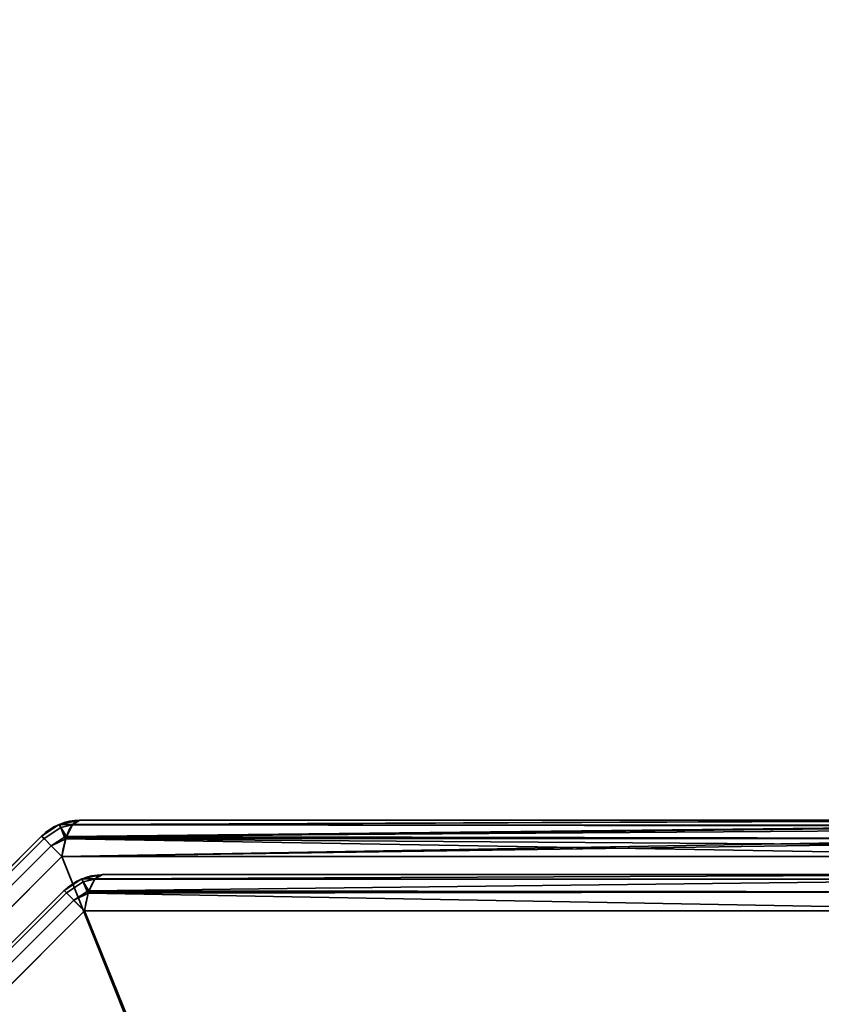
# Model space of a CAD drawing. Header units: millimetres. Extents: x -527 to 5177, y -116 to 161.
# Tile 349 of 656: x 1108 to 1119, y -5 to 8. Entities that reach past the tile are written whole.
import ezdxf

# ---------------------------------------------------------------- set-up
doc = ezdxf.new("R2010")
doc.units = ezdxf.units.MM
doc.layers.add('151', color=7, linetype='Continuous', true_color=0xffffff)

# ---------------------------------------------------------------- blocks, each defined once
blk = doc.blocks.new('UG_SURFACE_186')
at = {"layer": '151', "color": 252, "linetype": 'Continuous', "lineweight": 35}
for points in [[(2077, -9.3, 2212.25), (2077, 142.4, 2212.25), (923, 142.4, 2212.25), (923, -9.3, 2212.25)], [(1073, -9.3, 2062.25), (1073, 142.4, 2062.25), (1927, 142.4, 2062.25), (1927, -9.3, 2062.25)]]:
    blk.add_3dface(points, dxfattribs=at)
blk = doc.blocks.new('UG_SURFACE_187')
at = {"layer": '151', "color": 252, "linetype": 'Continuous', "lineweight": 35}
for points in [[(1109.007, -2.414, 1158.737), (1109.1, -2.359, 1158.489), (1108.834, -2.412, 1158.489)], [(1108.834, -2.412, 1158.489), (1109.1, -2.359, 1158.489), (1109.1, -2.359, 1011.511), (1108.834, -2.412, 1011.511)], [(1108.834, -2.412, 1011.511), (1109.1, -2.359, 1011.511), (1109.007, -2.414, 1011.263)], [(1109.002, -2.417, 1011.249), (1109.007, -2.414, 1011.263), (1122.1, -2.359, 1006.623)], [(1122.1, -2.359, 1006.623), (1122.198, -2.424, 1006.29), (1109.002, -2.417, 1011.249)], [(1109.007, -2.414, 1158.737), (1122.131, -2.364, 1163.482), (1122.1, -2.359, 1163.377)], [(1122.1, -2.359, 1163.377), (1109.1, -2.359, 1158.489), (1109.007, -2.414, 1158.737)], [(1109.007, -2.414, 1011.263), (1109.1, -2.359, 1011.511), (1122.1, -2.359, 1006.623)], [(1109.007, -2.414, 1158.737), (1122.196, -2.433, 1163.705), (1122.131, -2.364, 1163.482)], [(1122.1, -2.359, 1163.377), (1122.1, -2.359, 1006.623), (1109.1, -2.359, 1011.511), (1109.1, -2.359, 1158.489)], [(1108.832, -2.413, 1158.489), (1108.605, -2.564, 1158.489), (1108.637, -2.596, 1158.736), (1108.851, -2.454, 1158.737)], [(1108.832, -2.413, 1158.489), (1108.832, -2.413, 1011.511), (1108.605, -2.564, 1011.511), (1108.605, -2.564, 1158.489)], [(1108.851, -2.454, 1011.263), (1108.637, -2.596, 1011.264), (1108.605, -2.564, 1011.511), (1108.832, -2.413, 1011.511)], [(1108.901, -2.575, 1158.954), (1108.851, -2.454, 1158.737), (1108.637, -2.596, 1158.737), (1108.729, -2.688, 1158.951)], [(1108.637, -2.596, 1158.736), (1108.637, -2.596, 1158.737), (1108.851, -2.454, 1158.737)], [(1108.851, -2.454, 1011.263), (1108.637, -2.596, 1011.263), (1108.637, -2.596, 1011.264)], [(1108.729, -2.688, 1011.049), (1108.637, -2.596, 1011.263), (1108.851, -2.454, 1011.263), (1108.901, -2.575, 1011.046)], [(1108.851, -2.454, 1158.737), (1108.834, -2.412, 1158.489), (1108.832, -2.413, 1158.489)], [(1108.834, -2.412, 1011.511), (1108.832, -2.413, 1011.511), (1108.832, -2.413, 1158.489), (1108.834, -2.412, 1158.489)], [(1108.832, -2.413, 1011.511), (1108.834, -2.412, 1011.511), (1108.851, -2.454, 1011.263)], [(1108.834, -2.412, 1158.489), (1108.851, -2.454, 1158.737), (1109.007, -2.414, 1158.737)], [(1109.007, -2.414, 1011.263), (1108.851, -2.454, 1011.263), (1108.834, -2.412, 1011.511)], [(1109.002, -2.417, 1158.751), (1109.007, -2.414, 1158.737), (1108.851, -2.454, 1158.737)], [(1108.851, -2.454, 1011.263), (1109.007, -2.414, 1011.263), (1109.002, -2.417, 1011.249)], [(1108.926, -2.57, 1158.952), (1109.002, -2.417, 1158.751), (1108.851, -2.454, 1158.737)], [(1108.851, -2.454, 1011.263), (1109.002, -2.417, 1011.249), (1108.926, -2.57, 1011.048)], [(1108.851, -2.454, 1158.737), (1108.901, -2.575, 1158.954), (1108.926, -2.57, 1158.952)], [(1108.926, -2.57, 1011.048), (1108.901, -2.575, 1011.046), (1108.851, -2.454, 1011.263)], [(1108.92, -2.582, 1011.031), (1108.926, -2.57, 1011.048), (1122.198, -2.424, 1006.29)], [(1122.198, -2.424, 1006.29), (1122.21, -2.432, 1006.249), (1108.92, -2.582, 1011.031)], [(1122.21, -2.432, 1006.249), (1122.278, -2.59, 1006.016), (1108.92, -2.582, 1011.031)], [(1122.196, -2.433, 1163.705), (1109.002, -2.417, 1158.751), (1108.926, -2.57, 1158.952)], [(1108.926, -2.57, 1011.048), (1109.002, -2.417, 1011.249), (1122.198, -2.424, 1006.29)], [(1108.926, -2.57, 1158.952), (1122.236, -2.475, 1163.84), (1122.196, -2.433, 1163.705)], [(1108.926, -2.57, 1158.952), (1122.276, -2.594, 1163.978), (1122.236, -2.475, 1163.84)], [(1109.007, -2.414, 1158.737), (1109.002, -2.417, 1158.751), (1122.196, -2.433, 1163.705)], [(1098.596, -12.637, 1158.736), (1108.637, -2.596, 1158.736), (1108.605, -2.564, 1158.489), (1098.564, -12.605, 1158.489)], [(1108.637, -2.596, 1011.264), (1098.596, -12.637, 1011.264), (1098.564, -12.605, 1011.511), (1108.605, -2.564, 1011.511)], [(1108.605, -2.564, 1158.489), (1108.605, -2.564, 1011.511), (1098.564, -12.605, 1011.511), (1098.564, -12.605, 1158.489)], [(1108.637, -2.596, 1158.737), (1108.637, -2.596, 1158.736), (1098.596, -12.637, 1158.736), (1098.596, -12.637, 1158.737)], [(1098.596, -12.637, 1158.737), (1098.688, -12.729, 1158.951), (1108.729, -2.688, 1158.951), (1108.637, -2.596, 1158.737)], [(1108.637, -2.596, 1011.263), (1108.729, -2.688, 1011.049), (1098.688, -12.729, 1011.049), (1098.596, -12.637, 1011.263)], [(1098.596, -12.637, 1011.263), (1098.596, -12.637, 1011.264), (1108.637, -2.596, 1011.264), (1108.637, -2.596, 1011.263)], [(1108.729, -2.688, 1158.951), (1108.73, -2.689, 1158.954), (1108.901, -2.575, 1158.954)], [(1108.901, -2.575, 1011.046), (1108.73, -2.689, 1011.046), (1108.729, -2.688, 1011.049)], [(1108.916, -2.6, 1158.979), (1108.901, -2.575, 1158.954), (1108.73, -2.689, 1158.954)], [(1108.73, -2.689, 1011.046), (1108.901, -2.575, 1011.046), (1108.916, -2.6, 1011.021)], [(1108.73, -2.689, 1158.954), (1108.868, -2.827, 1159.107), (1108.916, -2.6, 1158.979)], [(1108.916, -2.6, 1011.021), (1108.868, -2.827, 1010.893), (1108.73, -2.689, 1011.046)], [(1108.868, -2.827, 1010.893), (1108.916, -2.6, 1011.021), (1122.278, -2.59, 1006.016)], [(1122.278, -2.59, 1006.016), (1122.294, -2.627, 1005.962), (1108.868, -2.827, 1010.893)], [(1108.916, -2.6, 1158.979), (1108.868, -2.827, 1159.107), (1122.332, -2.827, 1164.17)], [(1122.294, -2.627, 1005.962), (1122.332, -2.827, 1005.831), (1108.868, -2.827, 1010.893)], [(1108.92, -2.582, 1158.969), (1108.926, -2.57, 1158.952), (1108.901, -2.575, 1158.954)], [(1108.901, -2.575, 1011.046), (1108.926, -2.57, 1011.048), (1108.92, -2.582, 1011.031)], [(1108.901, -2.575, 1158.954), (1108.916, -2.6, 1158.979), (1108.92, -2.582, 1158.969)], [(1108.92, -2.582, 1011.031), (1108.916, -2.6, 1011.021), (1108.901, -2.575, 1011.046)], [(1122.276, -2.594, 1163.978), (1108.92, -2.582, 1158.969), (1108.916, -2.6, 1158.979)], [(1108.916, -2.6, 1011.021), (1108.92, -2.582, 1011.031), (1122.278, -2.59, 1006.016)], [(1108.916, -2.6, 1158.979), (1122.31, -2.693, 1164.093), (1122.276, -2.594, 1163.978)], [(1108.916, -2.6, 1158.979), (1122.332, -2.827, 1164.17), (1122.31, -2.693, 1164.093)], [(1108.926, -2.57, 1158.952), (1108.92, -2.582, 1158.969), (1122.276, -2.594, 1163.978)], [(1108.73, -2.689, 1158.954), (1108.729, -2.688, 1158.951), (1098.688, -12.729, 1158.951), (1098.689, -12.73, 1158.954)], [(1098.689, -12.73, 1011.046), (1098.688, -12.729, 1011.049), (1108.729, -2.688, 1011.049), (1108.73, -2.689, 1011.046)], [(1098.689, -12.73, 1158.954), (1098.827, -12.868, 1159.107), (1108.868, -2.827, 1159.107), (1108.73, -2.689, 1158.954)], [(1108.73, -2.689, 1011.046), (1108.868, -2.827, 1010.893), (1098.827, -12.868, 1010.893), (1098.689, -12.73, 1011.046)], [(1108.868, -2.827, 1159.107), (1098.827, -12.868, 1159.107), (1098.827, -26.332, 1164.17), (1118.253, -26.332, 1171.473)], [(1118.253, -26.332, 998.527), (1098.827, -26.332, 1005.831), (1098.827, -12.868, 1010.893), (1108.868, -2.827, 1010.893)], [(1118.253, -26.332, 1171.473), (1122.332, -22.252, 1171.473), (1122.332, -2.827, 1164.17), (1108.868, -2.827, 1159.107)], [(1108.868, -2.827, 1010.893), (1122.332, -2.827, 1005.831), (1122.332, -22.252, 998.527), (1118.253, -26.332, 998.527)], [(1109.122, -3.113, 1011.932), (1109.122, -3.113, 1158.068), (1108.895, -3.264, 1158.068), (1108.895, -3.264, 1011.932)], [(1109.122, -3.113, 1011.932), (1108.895, -3.264, 1011.932), (1108.927, -3.296, 1011.685), (1109.141, -3.154, 1011.683)], [(1109.141, -3.154, 1158.317), (1108.927, -3.296, 1158.315), (1108.895, -3.264, 1158.068), (1109.122, -3.113, 1158.068)], [(1109.191, -3.275, 1011.467), (1109.141, -3.154, 1011.683), (1108.927, -3.296, 1011.683), (1109.019, -3.388, 1011.47)], [(1108.927, -3.296, 1011.685), (1108.927, -3.296, 1011.683), (1109.141, -3.154, 1011.683)], [(1109.141, -3.154, 1158.317), (1108.927, -3.296, 1158.317), (1108.927, -3.296, 1158.315)], [(1109.019, -3.388, 1158.53), (1108.927, -3.296, 1158.317), (1109.141, -3.154, 1158.317), (1109.191, -3.275, 1158.533)], [(1109.123, -3.112, 1158.068), (1109.122, -3.113, 1158.068), (1109.122, -3.113, 1011.932), (1109.123, -3.112, 1011.932)], [(1109.141, -3.154, 1011.683), (1109.123, -3.112, 1011.932), (1109.122, -3.113, 1011.932)], [(1109.122, -3.113, 1158.068), (1109.123, -3.112, 1158.068), (1109.141, -3.154, 1158.317)], [(1109.123, -3.112, 1011.932), (1109.39, -3.059, 1011.932), (1109.39, -3.059, 1158.068), (1109.123, -3.112, 1158.068)], [(1109.297, -3.114, 1011.684), (1109.39, -3.059, 1011.932), (1109.123, -3.112, 1011.932)], [(1109.123, -3.112, 1158.068), (1109.39, -3.059, 1158.068), (1109.297, -3.114, 1158.316)], [(1109.123, -3.112, 1011.932), (1109.141, -3.154, 1011.683), (1109.297, -3.114, 1011.684)], [(1109.297, -3.114, 1158.316), (1109.141, -3.154, 1158.317), (1109.123, -3.112, 1158.068)], [(1109.291, -3.117, 1011.67), (1109.297, -3.114, 1011.684), (1109.141, -3.154, 1011.683)], [(1109.141, -3.154, 1158.317), (1109.297, -3.114, 1158.316), (1109.291, -3.117, 1158.33)], [(1109.216, -3.27, 1011.469), (1109.291, -3.117, 1011.67), (1109.141, -3.154, 1011.683)], [(1109.141, -3.154, 1158.317), (1109.291, -3.117, 1158.33), (1109.216, -3.27, 1158.532)], [(1109.141, -3.154, 1011.683), (1109.191, -3.275, 1011.467), (1109.216, -3.27, 1011.469)], [(1109.216, -3.27, 1158.532), (1109.191, -3.275, 1158.533), (1109.141, -3.154, 1158.317)], [(1122.002, -3.117, 1163.109), (1121.92, -3.282, 1163.327), (1109.209, -3.282, 1158.548), (1109.216, -3.27, 1158.532)], [(1109.216, -3.27, 1158.532), (1109.291, -3.117, 1158.33), (1122.002, -3.117, 1163.109)], [(1121.92, -3.282, 1006.673), (1122.002, -3.117, 1006.891), (1109.291, -3.117, 1011.67), (1109.216, -3.27, 1011.469)], [(1122.1, -3.059, 1162.847), (1122.002, -3.117, 1163.109), (1109.291, -3.117, 1158.33), (1109.297, -3.114, 1158.316)], [(1109.297, -3.114, 1011.684), (1109.291, -3.117, 1011.67), (1122.002, -3.117, 1006.891)], [(1109.297, -3.114, 1158.316), (1109.39, -3.059, 1158.068), (1122.1, -3.059, 1162.847)], [(1122.002, -3.117, 1006.891), (1122.1, -3.059, 1007.153), (1109.39, -3.059, 1011.932), (1109.297, -3.114, 1011.684)], [(1122.1, -3.059, 1162.847), (1109.39, -3.059, 1158.068), (1109.39, -3.059, 1011.932), (1122.1, -3.059, 1007.153)], [(1099.296, -12.927, 1011.685), (1108.927, -3.296, 1011.685), (1108.895, -3.264, 1011.932), (1099.264, -12.895, 1011.932)], [(1108.895, -3.264, 1158.068), (1099.264, -12.895, 1158.068), (1099.264, -12.895, 1011.932), (1108.895, -3.264, 1011.932)], [(1108.927, -3.296, 1158.315), (1099.296, -12.927, 1158.315), (1099.264, -12.895, 1158.068), (1108.895, -3.264, 1158.068)], [(1108.927, -3.296, 1011.683), (1108.927, -3.296, 1011.685), (1099.296, -12.927, 1011.685), (1099.296, -12.927, 1011.683)], [(1099.296, -12.927, 1011.683), (1099.388, -13.019, 1011.47), (1109.019, -3.388, 1011.47), (1108.927, -3.296, 1011.683)], [(1108.927, -3.296, 1158.317), (1109.019, -3.388, 1158.53), (1099.388, -13.019, 1158.53), (1099.296, -12.927, 1158.317)], [(1099.296, -12.927, 1158.317), (1099.296, -12.927, 1158.315), (1108.927, -3.296, 1158.315), (1108.927, -3.296, 1158.317)], [(1109.019, -3.388, 1011.47), (1109.02, -3.389, 1011.467), (1109.191, -3.275, 1011.467)], [(1109.191, -3.275, 1158.533), (1109.02, -3.389, 1158.533), (1109.019, -3.388, 1158.53)], [(1109.206, -3.3, 1011.442), (1109.191, -3.275, 1011.467), (1109.02, -3.389, 1011.467)], [(1109.02, -3.389, 1158.533), (1109.191, -3.275, 1158.533), (1109.206, -3.3, 1158.558)], [(1121.92, -3.282, 1163.327), (1121.868, -3.527, 1163.465), (1109.157, -3.527, 1158.686), (1109.206, -3.3, 1158.558)], [(1109.209, -3.282, 1011.452), (1109.216, -3.27, 1011.469), (1109.191, -3.275, 1011.467)], [(1109.191, -3.275, 1158.533), (1109.216, -3.27, 1158.532), (1109.209, -3.282, 1158.548)], [(1109.191, -3.275, 1011.467), (1109.206, -3.3, 1011.442), (1109.209, -3.282, 1011.452)], [(1109.209, -3.282, 1158.548), (1109.206, -3.3, 1158.558), (1109.191, -3.275, 1158.533)], [(1109.206, -3.3, 1158.558), (1109.209, -3.282, 1158.548), (1121.92, -3.282, 1163.327)], [(1121.868, -3.527, 1006.535), (1121.92, -3.282, 1006.673), (1109.209, -3.282, 1011.452), (1109.206, -3.3, 1011.442)], [(1109.216, -3.27, 1011.469), (1109.209, -3.282, 1011.452), (1121.92, -3.282, 1006.673)], [(1109.02, -3.389, 1011.467), (1109.019, -3.388, 1011.47), (1099.388, -13.019, 1011.47), (1099.389, -13.02, 1011.467)], [(1099.389, -13.02, 1158.533), (1099.388, -13.019, 1158.53), (1109.019, -3.388, 1158.53), (1109.02, -3.389, 1158.533)], [(1099.389, -13.02, 1011.467), (1099.527, -13.157, 1011.314), (1109.157, -3.527, 1011.314), (1109.02, -3.389, 1011.467)], [(1109.02, -3.389, 1158.533), (1109.157, -3.527, 1158.686), (1099.527, -13.157, 1158.686), (1099.389, -13.02, 1158.533)], [(1109.02, -3.389, 1011.467), (1109.157, -3.527, 1011.314), (1109.206, -3.3, 1011.442)], [(1109.206, -3.3, 1158.558), (1109.157, -3.527, 1158.686), (1109.02, -3.389, 1158.533)], [(1109.206, -3.3, 1011.442), (1109.157, -3.527, 1011.314), (1121.868, -3.527, 1006.535)], [(1118.485, -26.565, 1170.855), (1099.527, -25.868, 1163.465), (1099.527, -13.157, 1158.686), (1109.157, -3.527, 1158.686)], [(1109.157, -3.527, 1011.314), (1099.527, -13.157, 1011.314), (1099.527, -25.868, 1006.535), (1118.485, -26.565, 999.145)], [(1109.157, -3.527, 1158.686), (1121.868, -3.527, 1163.465), (1122.565, -22.485, 1170.855), (1118.485, -26.565, 1170.855)], [(1118.485, -26.565, 999.145), (1122.565, -22.485, 999.145), (1121.868, -3.527, 1006.535), (1109.157, -3.527, 1011.314)]]:
    blk.add_3dface(points, dxfattribs=at)
blk = doc.blocks.new('UG_SURFACE_190')
at = {"layer": '151', "color": 252, "linetype": 'Continuous', "lineweight": 35}
for points in [[(1109.007, -2.414, 1158.737), (1109.1, -2.359, 1158.489), (1108.834, -2.412, 1158.489)], [(1108.834, -2.412, 1158.489), (1109.1, -2.359, 1158.489), (1109.1, -2.359, 1011.511), (1108.834, -2.412, 1011.511)], [(1108.834, -2.412, 1011.511), (1109.1, -2.359, 1011.511), (1109.007, -2.414, 1011.263)], [(1109.002, -2.417, 1011.249), (1109.007, -2.414, 1011.263), (1122.1, -2.359, 1006.623)], [(1122.1, -2.359, 1006.623), (1122.198, -2.424, 1006.29), (1109.002, -2.417, 1011.249)], [(1109.007, -2.414, 1158.737), (1122.131, -2.364, 1163.482), (1122.1, -2.359, 1163.377)], [(1122.1, -2.359, 1163.377), (1109.1, -2.359, 1158.489), (1109.007, -2.414, 1158.737)], [(1109.007, -2.414, 1011.263), (1109.1, -2.359, 1011.511), (1122.1, -2.359, 1006.623)], [(1109.007, -2.414, 1158.737), (1122.196, -2.433, 1163.705), (1122.131, -2.364, 1163.482)], [(1122.1, -2.359, 1163.377), (1122.1, -2.359, 1006.623), (1109.1, -2.359, 1011.511), (1109.1, -2.359, 1158.489)], [(1108.832, -2.413, 1158.489), (1108.605, -2.564, 1158.489), (1108.637, -2.596, 1158.736), (1108.851, -2.454, 1158.737)], [(1108.832, -2.413, 1158.489), (1108.832, -2.413, 1011.511), (1108.605, -2.564, 1011.511), (1108.605, -2.564, 1158.489)], [(1108.851, -2.454, 1011.263), (1108.637, -2.596, 1011.264), (1108.605, -2.564, 1011.511), (1108.832, -2.413, 1011.511)], [(1108.901, -2.575, 1158.954), (1108.851, -2.454, 1158.737), (1108.637, -2.596, 1158.737), (1108.729, -2.688, 1158.951)], [(1108.637, -2.596, 1158.736), (1108.637, -2.596, 1158.737), (1108.851, -2.454, 1158.737)], [(1108.851, -2.454, 1011.263), (1108.637, -2.596, 1011.263), (1108.637, -2.596, 1011.264)], [(1108.729, -2.688, 1011.049), (1108.637, -2.596, 1011.263), (1108.851, -2.454, 1011.263), (1108.901, -2.575, 1011.046)], [(1108.851, -2.454, 1158.737), (1108.834, -2.412, 1158.489), (1108.832, -2.413, 1158.489)], [(1108.834, -2.412, 1011.511), (1108.832, -2.413, 1011.511), (1108.832, -2.413, 1158.489), (1108.834, -2.412, 1158.489)], [(1108.832, -2.413, 1011.511), (1108.834, -2.412, 1011.511), (1108.851, -2.454, 1011.263)], [(1108.834, -2.412, 1158.489), (1108.851, -2.454, 1158.737), (1109.007, -2.414, 1158.737)], [(1109.007, -2.414, 1011.263), (1108.851, -2.454, 1011.263), (1108.834, -2.412, 1011.511)], [(1109.002, -2.417, 1158.751), (1109.007, -2.414, 1158.737), (1108.851, -2.454, 1158.737)], [(1108.851, -2.454, 1011.263), (1109.007, -2.414, 1011.263), (1109.002, -2.417, 1011.249)], [(1108.926, -2.57, 1158.952), (1109.002, -2.417, 1158.751), (1108.851, -2.454, 1158.737)], [(1108.851, -2.454, 1011.263), (1109.002, -2.417, 1011.249), (1108.926, -2.57, 1011.048)], [(1108.851, -2.454, 1158.737), (1108.901, -2.575, 1158.954), (1108.926, -2.57, 1158.952)], [(1108.926, -2.57, 1011.048), (1108.901, -2.575, 1011.046), (1108.851, -2.454, 1011.263)], [(1108.92, -2.582, 1011.031), (1108.926, -2.57, 1011.048), (1122.198, -2.424, 1006.29)], [(1122.198, -2.424, 1006.29), (1122.21, -2.432, 1006.249), (1108.92, -2.582, 1011.031)], [(1122.21, -2.432, 1006.249), (1122.278, -2.59, 1006.016), (1108.92, -2.582, 1011.031)], [(1122.196, -2.433, 1163.705), (1109.002, -2.417, 1158.751), (1108.926, -2.57, 1158.952)], [(1108.926, -2.57, 1011.048), (1109.002, -2.417, 1011.249), (1122.198, -2.424, 1006.29)], [(1108.926, -2.57, 1158.952), (1122.236, -2.475, 1163.84), (1122.196, -2.433, 1163.705)], [(1108.926, -2.57, 1158.952), (1122.276, -2.594, 1163.978), (1122.236, -2.475, 1163.84)], [(1109.007, -2.414, 1158.737), (1109.002, -2.417, 1158.751), (1122.196, -2.433, 1163.705)], [(1098.596, -12.637, 1158.736), (1108.637, -2.596, 1158.736), (1108.605, -2.564, 1158.489), (1098.564, -12.605, 1158.489)], [(1108.637, -2.596, 1011.264), (1098.596, -12.637, 1011.264), (1098.564, -12.605, 1011.511), (1108.605, -2.564, 1011.511)], [(1108.605, -2.564, 1158.489), (1108.605, -2.564, 1011.511), (1098.564, -12.605, 1011.511), (1098.564, -12.605, 1158.489)], [(1108.637, -2.596, 1158.737), (1108.637, -2.596, 1158.736), (1098.596, -12.637, 1158.736), (1098.596, -12.637, 1158.737)], [(1098.596, -12.637, 1158.737), (1098.688, -12.729, 1158.951), (1108.729, -2.688, 1158.951), (1108.637, -2.596, 1158.737)], [(1108.637, -2.596, 1011.263), (1108.729, -2.688, 1011.049), (1098.688, -12.729, 1011.049), (1098.596, -12.637, 1011.263)], [(1098.596, -12.637, 1011.263), (1098.596, -12.637, 1011.264), (1108.637, -2.596, 1011.264), (1108.637, -2.596, 1011.263)], [(1108.729, -2.688, 1158.951), (1108.73, -2.689, 1158.954), (1108.901, -2.575, 1158.954)], [(1108.901, -2.575, 1011.046), (1108.73, -2.689, 1011.046), (1108.729, -2.688, 1011.049)], [(1108.916, -2.6, 1158.979), (1108.901, -2.575, 1158.954), (1108.73, -2.689, 1158.954)], [(1108.73, -2.689, 1011.046), (1108.901, -2.575, 1011.046), (1108.916, -2.6, 1011.021)], [(1108.73, -2.689, 1158.954), (1108.868, -2.827, 1159.107), (1108.916, -2.6, 1158.979)], [(1108.916, -2.6, 1011.021), (1108.868, -2.827, 1010.893), (1108.73, -2.689, 1011.046)], [(1108.868, -2.827, 1010.893), (1108.916, -2.6, 1011.021), (1122.278, -2.59, 1006.016)], [(1122.278, -2.59, 1006.016), (1122.294, -2.627, 1005.962), (1108.868, -2.827, 1010.893)], [(1108.916, -2.6, 1158.979), (1108.868, -2.827, 1159.107), (1122.332, -2.827, 1164.17)], [(1122.294, -2.627, 1005.962), (1122.332, -2.827, 1005.831), (1108.868, -2.827, 1010.893)], [(1108.92, -2.582, 1158.969), (1108.926, -2.57, 1158.952), (1108.901, -2.575, 1158.954)], [(1108.901, -2.575, 1011.046), (1108.926, -2.57, 1011.048), (1108.92, -2.582, 1011.031)], [(1108.901, -2.575, 1158.954), (1108.916, -2.6, 1158.979), (1108.92, -2.582, 1158.969)], [(1108.92, -2.582, 1011.031), (1108.916, -2.6, 1011.021), (1108.901, -2.575, 1011.046)], [(1122.276, -2.594, 1163.978), (1108.92, -2.582, 1158.969), (1108.916, -2.6, 1158.979)], [(1108.916, -2.6, 1011.021), (1108.92, -2.582, 1011.031), (1122.278, -2.59, 1006.016)], [(1108.916, -2.6, 1158.979), (1122.31, -2.693, 1164.093), (1122.276, -2.594, 1163.978)], [(1108.916, -2.6, 1158.979), (1122.332, -2.827, 1164.17), (1122.31, -2.693, 1164.093)], [(1108.926, -2.57, 1158.952), (1108.92, -2.582, 1158.969), (1122.276, -2.594, 1163.978)], [(1108.73, -2.689, 1158.954), (1108.729, -2.688, 1158.951), (1098.688, -12.729, 1158.951), (1098.689, -12.73, 1158.954)], [(1098.689, -12.73, 1011.046), (1098.688, -12.729, 1011.049), (1108.729, -2.688, 1011.049), (1108.73, -2.689, 1011.046)], [(1098.689, -12.73, 1158.954), (1098.827, -12.868, 1159.107), (1108.868, -2.827, 1159.107), (1108.73, -2.689, 1158.954)], [(1108.73, -2.689, 1011.046), (1108.868, -2.827, 1010.893), (1098.827, -12.868, 1010.893), (1098.689, -12.73, 1011.046)], [(1108.868, -2.827, 1159.107), (1098.827, -12.868, 1159.107), (1098.827, -26.332, 1164.17), (1118.253, -26.332, 1171.473)], [(1118.253, -26.332, 998.527), (1098.827, -26.332, 1005.831), (1098.827, -12.868, 1010.893), (1108.868, -2.827, 1010.893)], [(1118.253, -26.332, 1171.473), (1122.332, -22.252, 1171.473), (1122.332, -2.827, 1164.17), (1108.868, -2.827, 1159.107)], [(1108.868, -2.827, 1010.893), (1122.332, -2.827, 1005.831), (1122.332, -22.252, 998.527), (1118.253, -26.332, 998.527)], [(1109.122, -3.113, 1011.932), (1109.122, -3.113, 1158.068), (1108.895, -3.264, 1158.068), (1108.895, -3.264, 1011.932)], [(1109.122, -3.113, 1011.932), (1108.895, -3.264, 1011.932), (1108.927, -3.296, 1011.685), (1109.141, -3.154, 1011.683)], [(1109.141, -3.154, 1158.317), (1108.927, -3.296, 1158.315), (1108.895, -3.264, 1158.068), (1109.122, -3.113, 1158.068)], [(1109.191, -3.275, 1011.467), (1109.141, -3.154, 1011.683), (1108.927, -3.296, 1011.683), (1109.019, -3.388, 1011.47)], [(1108.927, -3.296, 1011.685), (1108.927, -3.296, 1011.683), (1109.141, -3.154, 1011.683)], [(1109.141, -3.154, 1158.317), (1108.927, -3.296, 1158.317), (1108.927, -3.296, 1158.315)], [(1109.019, -3.388, 1158.53), (1108.927, -3.296, 1158.317), (1109.141, -3.154, 1158.317), (1109.191, -3.275, 1158.533)], [(1109.123, -3.112, 1158.068), (1109.122, -3.113, 1158.068), (1109.122, -3.113, 1011.932), (1109.123, -3.112, 1011.932)], [(1109.141, -3.154, 1011.683), (1109.123, -3.112, 1011.932), (1109.122, -3.113, 1011.932)], [(1109.122, -3.113, 1158.068), (1109.123, -3.112, 1158.068), (1109.141, -3.154, 1158.317)], [(1109.123, -3.112, 1011.932), (1109.39, -3.059, 1011.932), (1109.39, -3.059, 1158.068), (1109.123, -3.112, 1158.068)], [(1109.297, -3.114, 1011.684), (1109.39, -3.059, 1011.932), (1109.123, -3.112, 1011.932)], [(1109.123, -3.112, 1158.068), (1109.39, -3.059, 1158.068), (1109.297, -3.114, 1158.316)], [(1109.123, -3.112, 1011.932), (1109.141, -3.154, 1011.683), (1109.297, -3.114, 1011.684)], [(1109.297, -3.114, 1158.316), (1109.141, -3.154, 1158.317), (1109.123, -3.112, 1158.068)], [(1109.291, -3.117, 1011.67), (1109.297, -3.114, 1011.684), (1109.141, -3.154, 1011.683)], [(1109.141, -3.154, 1158.317), (1109.297, -3.114, 1158.316), (1109.291, -3.117, 1158.33)], [(1109.216, -3.27, 1011.469), (1109.291, -3.117, 1011.67), (1109.141, -3.154, 1011.683)], [(1109.141, -3.154, 1158.317), (1109.291, -3.117, 1158.33), (1109.216, -3.27, 1158.532)], [(1109.141, -3.154, 1011.683), (1109.191, -3.275, 1011.467), (1109.216, -3.27, 1011.469)], [(1109.216, -3.27, 1158.532), (1109.191, -3.275, 1158.533), (1109.141, -3.154, 1158.317)], [(1122.002, -3.117, 1163.109), (1121.92, -3.282, 1163.327), (1109.209, -3.282, 1158.548), (1109.216, -3.27, 1158.532)], [(1109.216, -3.27, 1158.532), (1109.291, -3.117, 1158.33), (1122.002, -3.117, 1163.109)], [(1121.92, -3.282, 1006.673), (1122.002, -3.117, 1006.891), (1109.291, -3.117, 1011.67), (1109.216, -3.27, 1011.469)], [(1122.1, -3.059, 1162.847), (1122.002, -3.117, 1163.109), (1109.291, -3.117, 1158.33), (1109.297, -3.114, 1158.316)], [(1109.297, -3.114, 1011.684), (1109.291, -3.117, 1011.67), (1122.002, -3.117, 1006.891)], [(1109.297, -3.114, 1158.316), (1109.39, -3.059, 1158.068), (1122.1, -3.059, 1162.847)], [(1122.002, -3.117, 1006.891), (1122.1, -3.059, 1007.153), (1109.39, -3.059, 1011.932), (1109.297, -3.114, 1011.684)], [(1122.1, -3.059, 1162.847), (1109.39, -3.059, 1158.068), (1109.39, -3.059, 1011.932), (1122.1, -3.059, 1007.153)], [(1099.296, -12.927, 1011.685), (1108.927, -3.296, 1011.685), (1108.895, -3.264, 1011.932), (1099.264, -12.895, 1011.932)], [(1108.895, -3.264, 1158.068), (1099.264, -12.895, 1158.068), (1099.264, -12.895, 1011.932), (1108.895, -3.264, 1011.932)], [(1108.927, -3.296, 1158.315), (1099.296, -12.927, 1158.315), (1099.264, -12.895, 1158.068), (1108.895, -3.264, 1158.068)], [(1108.927, -3.296, 1011.683), (1108.927, -3.296, 1011.685), (1099.296, -12.927, 1011.685), (1099.296, -12.927, 1011.683)], [(1099.296, -12.927, 1011.683), (1099.388, -13.019, 1011.47), (1109.019, -3.388, 1011.47), (1108.927, -3.296, 1011.683)], [(1108.927, -3.296, 1158.317), (1109.019, -3.388, 1158.53), (1099.388, -13.019, 1158.53), (1099.296, -12.927, 1158.317)], [(1099.296, -12.927, 1158.317), (1099.296, -12.927, 1158.315), (1108.927, -3.296, 1158.315), (1108.927, -3.296, 1158.317)], [(1109.019, -3.388, 1011.47), (1109.02, -3.389, 1011.467), (1109.191, -3.275, 1011.467)], [(1109.191, -3.275, 1158.533), (1109.02, -3.389, 1158.533), (1109.019, -3.388, 1158.53)], [(1109.206, -3.3, 1011.442), (1109.191, -3.275, 1011.467), (1109.02, -3.389, 1011.467)], [(1109.02, -3.389, 1158.533), (1109.191, -3.275, 1158.533), (1109.206, -3.3, 1158.558)], [(1121.92, -3.282, 1163.327), (1121.868, -3.527, 1163.465), (1109.157, -3.527, 1158.686), (1109.206, -3.3, 1158.558)], [(1109.209, -3.282, 1011.452), (1109.216, -3.27, 1011.469), (1109.191, -3.275, 1011.467)], [(1109.191, -3.275, 1158.533), (1109.216, -3.27, 1158.532), (1109.209, -3.282, 1158.548)], [(1109.191, -3.275, 1011.467), (1109.206, -3.3, 1011.442), (1109.209, -3.282, 1011.452)], [(1109.209, -3.282, 1158.548), (1109.206, -3.3, 1158.558), (1109.191, -3.275, 1158.533)], [(1109.206, -3.3, 1158.558), (1109.209, -3.282, 1158.548), (1121.92, -3.282, 1163.327)], [(1121.868, -3.527, 1006.535), (1121.92, -3.282, 1006.673), (1109.209, -3.282, 1011.452), (1109.206, -3.3, 1011.442)], [(1109.216, -3.27, 1011.469), (1109.209, -3.282, 1011.452), (1121.92, -3.282, 1006.673)], [(1109.02, -3.389, 1011.467), (1109.019, -3.388, 1011.47), (1099.388, -13.019, 1011.47), (1099.389, -13.02, 1011.467)], [(1099.389, -13.02, 1158.533), (1099.388, -13.019, 1158.53), (1109.019, -3.388, 1158.53), (1109.02, -3.389, 1158.533)], [(1099.389, -13.02, 1011.467), (1099.527, -13.157, 1011.314), (1109.157, -3.527, 1011.314), (1109.02, -3.389, 1011.467)], [(1109.02, -3.389, 1158.533), (1109.157, -3.527, 1158.686), (1099.527, -13.157, 1158.686), (1099.389, -13.02, 1158.533)], [(1109.02, -3.389, 1011.467), (1109.157, -3.527, 1011.314), (1109.206, -3.3, 1011.442)], [(1109.206, -3.3, 1158.558), (1109.157, -3.527, 1158.686), (1109.02, -3.389, 1158.533)], [(1109.206, -3.3, 1011.442), (1109.157, -3.527, 1011.314), (1121.868, -3.527, 1006.535)], [(1118.485, -26.565, 1170.855), (1099.527, -25.868, 1163.465), (1099.527, -13.157, 1158.686), (1109.157, -3.527, 1158.686)], [(1109.157, -3.527, 1011.314), (1099.527, -13.157, 1011.314), (1099.527, -25.868, 1006.535), (1118.485, -26.565, 999.145)], [(1109.157, -3.527, 1158.686), (1121.868, -3.527, 1163.465), (1122.565, -22.485, 1170.855), (1118.485, -26.565, 1170.855)], [(1118.485, -26.565, 999.145), (1122.565, -22.485, 999.145), (1121.868, -3.527, 1006.535), (1109.157, -3.527, 1011.314)]]:
    blk.add_3dface(points, dxfattribs=at)

msp = doc.modelspace()

# ---------------------------------------------------------------- linework, layer by layer
at = {"layer": '151', "color": 251, "linetype": 'Continuous', "lineweight": -3, "true_color": 0x636466}
for p, q in [((1109.1, -2.359, 1158.489), (1122.1, -2.359, 1163.377)), ((1109.1, -2.359, 1011.511), (1109.1, -2.359, 1158.489)), ((1109.1, -2.359, 1011.511), (1122.1, -2.359, 1006.623)), ((1109.1, -2.359, 1011.511), (1122.1, -2.359, 1006.623)), ((1109.1, -2.359, 1011.511), (1109.1, -2.359, 1158.489)), ((1109.1, -2.359, 1158.489), (1122.1, -2.359, 1163.377)), ((1098.564, -12.605, 1011.511), (1108.605, -2.564, 1011.511)), ((1108.605, -2.564, 1158.489), (1098.564, -12.605, 1158.489)), ((1108.605, -2.564, 1158.489), (1098.564, -12.605, 1158.489)), ((1098.564, -12.605, 1011.511), (1108.605, -2.564, 1011.511)), ((1108.605, -2.564, 1011.511), (1108.605, -2.564, 1158.489)), ((1108.605, -2.564, 1011.511), (1108.605, -2.564, 1158.489)), ((1108.868, -2.827, 1159.107), (1098.827, -12.868, 1159.107)), ((1098.827, -12.868, 1010.893), (1108.868, -2.827, 1010.893)), ((1098.827, -12.868, 1010.893), (1108.868, -2.827, 1010.893)), ((1108.868, -2.827, 1159.107), (1098.827, -12.868, 1159.107)), ((1108.868, -2.827, 1159.107), (1122.332, -2.827, 1164.169)), ((1108.868, -2.827, 1010.893), (1122.332, -2.827, 1005.831)), ((1108.868, -2.827, 1159.107), (1122.332, -2.827, 1164.169)), ((1108.868, -2.827, 1010.893), (1122.332, -2.827, 1005.831)), ((1122.1, -3.059, 1162.847), (1109.39, -3.059, 1158.068)), ((1109.39, -3.059, 1011.932), (1122.1, -3.059, 1007.153)), ((1109.39, -3.059, 1158.068), (1109.39, -3.059, 1011.932)), ((1109.39, -3.059, 1011.932), (1122.1, -3.059, 1007.153)), ((1109.39, -3.059, 1158.068), (1109.39, -3.059, 1011.932)), ((1122.1, -3.059, 1162.847), (1109.39, -3.059, 1158.068)), ((1099.264, -12.895, 1011.932), (1108.895, -3.264, 1011.932)), ((1108.895, -3.264, 1158.068), (1099.264, -12.895, 1158.068)), ((1108.895, -3.264, 1158.068), (1099.264, -12.895, 1158.068)), ((1099.264, -12.895, 1011.932), (1108.895, -3.264, 1011.932)), ((1108.895, -3.264, 1011.932), (1108.895, -3.264, 1158.068)), ((1108.895, -3.264, 1011.932), (1108.895, -3.264, 1158.068)), ((1099.527, -13.157, 1158.686), (1109.157, -3.527, 1158.686)), ((1109.157, -3.527, 1011.314), (1099.527, -13.157, 1011.314)), ((1099.527, -13.157, 1158.686), (1109.157, -3.527, 1158.686)), ((1109.157, -3.527, 1011.314), (1099.527, -13.157, 1011.314)), ((1121.868, -3.527, 1006.535), (1109.157, -3.527, 1011.314)), ((1109.157, -3.527, 1158.686), (1121.868, -3.527, 1163.465)), ((1121.868, -3.527, 1006.535), (1109.157, -3.527, 1011.314)), ((1109.157, -3.527, 1158.686), (1121.868, -3.527, 1163.465))]:
    msp.add_line(p, q, dxfattribs=at)
msp.add_arc((1109.1, -3.059, 1011.511), 0.7, 90, 135, dxfattribs=at)
msp.add_arc((1109.1, -3.059, 1011.511), 0.7, 90, 135, dxfattribs=at)
at = {"layer": '151', "color": 251, "linetype": 'Continuous', "lineweight": -3, "true_color": 0x636466, "extrusion": (0, 0, -1)}
for centre in [(-1109.1, -3.059, -1158.489), (-1109.1, -3.059, -1158.489), (-1109.39, -3.759, -1158.068), (-1109.39, -3.759, -1011.932), (-1109.39, -3.759, -1158.068), (-1109.39, -3.759, -1011.932)]:
    msp.add_arc(centre, 0.7, 45, 90, dxfattribs=at)
at = {"layer": '151', "color": 251, "linetype": 'Continuous', "lineweight": -3, "true_color": 0x636466, "extrusion": (-0.936029, 8.66365e-17, -0.351924)}
msp.add_arc((3.059, 694.06, -1445.849), 0.7, 109.3882, 180, dxfattribs=at)
msp.add_arc((3.059, 694.06, -1445.849), 0.7, 109.3882, 180, dxfattribs=at)
at = {"layer": '151', "color": 251, "linetype": 'Continuous', "lineweight": -3, "true_color": 0x636466, "extrusion": (0.936029, 8.69867e-16, -0.351924)}
msp.add_arc((-3.059, 1337.122, 682.175), 0.7, 289.3882, 0, dxfattribs=at)
msp.add_arc((-3.059, 1337.122, 682.175), 0.7, 289.3882, 0, dxfattribs=at)
at = {"layer": '151', "color": 251, "linetype": 'Continuous', "lineweight": -3, "true_color": 0x636466, "extrusion": (0.707107, 0.707107, 7.62964e-17)}
msp.add_arc((-786.415, 1158.489, 782.089), 0.7, 0, 62, dxfattribs=at)
msp.add_arc((-786.415, 1158.489, 782.089), 0.7, 0, 62, dxfattribs=at)
at = {"layer": '151', "color": 251, "linetype": 'Continuous', "lineweight": -3, "true_color": 0x636466, "extrusion": (-0.707107, -0.707107, -4.89451e-15)}
msp.add_arc((786.415, 1011.511, -782.089), 0.7, 180, 242, dxfattribs=at)
msp.add_arc((786.415, 1011.511, -782.089), 0.7, 180, 242, dxfattribs=at)
at = {"layer": '151', "color": 251, "linetype": 'Continuous', "lineweight": -3, "true_color": 0x636466, "extrusion": (-0.936029, -1.06172e-16, 0.351924)}
msp.add_arc((3.759, 1337.618, -682.298), 0.7, 180, 250.6118, dxfattribs=at)
msp.add_arc((3.759, 1337.618, -682.298), 0.7, 180, 250.6118, dxfattribs=at)
at = {"layer": '151', "color": 251, "linetype": 'Continuous', "lineweight": -3, "true_color": 0x636466, "extrusion": (0.936029, 0, 0.351924)}
msp.add_arc((-3.759, 693.565, 1445.972), 0.7, 0, 70.6118, dxfattribs=at)
msp.add_arc((-3.759, 693.565, 1445.972), 0.7, 0, 70.6118, dxfattribs=at)
at = {"layer": '151', "color": 251, "linetype": 'Continuous', "lineweight": -3, "true_color": 0x636466, "extrusion": (-0.707107, -0.707107, -3.05907e-16)}
for centre, start, end in [((787.115, 1158.068, -781.799), 118, 180), ((787.115, 1011.932, -781.799), 180, 242), ((787.115, 1158.068, -781.799), 118, 180), ((787.115, 1011.932, -781.799), 180, 242)]:
    msp.add_arc(centre, 0.7, start, end, dxfattribs=at)

# ---------------------------------------------------------------- block references
at = {"layer": '151', "color": 251, "linetype": 'Continuous', "lineweight": -3, "true_color": 0x636466}
for name in ['UG_SURFACE_186', 'UG_SURFACE_187', 'UG_SURFACE_190']:
    msp.add_blockref(name, (0, 0), dxfattribs=at)

doc.saveas('drawing.dxf')
